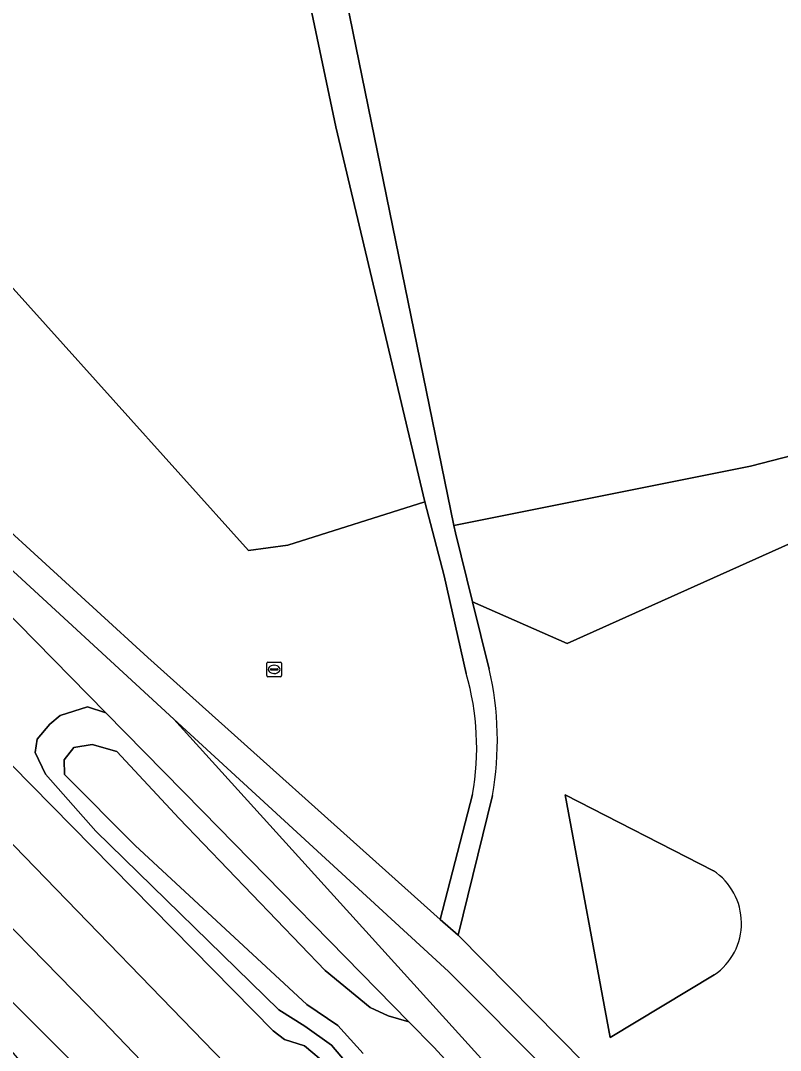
# Model space of a CAD drawing. Extents: x 164494 to 166241, y 382475 to 384495.
# Drawn here: x 164540.7 to 164592.4, y 383379.5 to 383449.7 of the extents above; entities that cross this region are included whole.
import ezdxf

# ---------------------------------------------------------------- set-up
doc = ezdxf.new("R2010")
doc.units = 0
for name, color, linetype in [('IMGEO_Grasland_overig', 7, 'Continuous'), ('IMGEO_Groenvoorziening', 7, 'Continuous'), ('IMGEO_Hek', 7, 'Continuous'), ('IMGEO_Loofbos', 7, 'Continuous'), ('IMGEO_Rioolput', 7, 'Continuous'), ('IMGEO_Spoor', 7, 'Continuous'), ('IMGEO_Spoorbaan_halfverhard', 7, 'Continuous'), ('IMGEO_Voetpad_halfverhard', 7, 'Continuous')]:
    doc.layers.add(name, color=color, linetype=linetype)

msp = doc.modelspace()

# ---------------------------------------------------------------- linework, layer by layer
at = {"layer": 'IMGEO_Grasland_overig'}
for points in [[(164563.257, 383378.228), (164561.833, 383379.9), (164560.02, 383381.182), (164558.256, 383382.304), (164545.787, 383394.469), (164542.36, 383398.356), (164541.652, 383399.83), (164541.789, 383400.754), (164542.663, 383401.759), (164543.365, 383402.357), (164545.22, 383402.956), (164546.469, 383402.542), (164532.13, 383417.139)], [(164563.999, 383379.322), (164562.274, 383381.241), (164560.154, 383382.658), (164548.458, 383393.493), (164543.646, 383398.343), (164543.623, 383399.325), (164544.279, 383400.17), (164545.531, 383400.39), (164547.209, 383399.913), (164551.47, 383395.347), (164561.418, 383384.971), (164564.466, 383382.467), (164565.699, 383381.884), (164567.107, 383381.494), (164553.05, 383395.843), (164546.469, 383402.542), (164545.22, 383402.956), (164543.365, 383402.357), (164542.663, 383401.759), (164541.789, 383400.754), (164541.652, 383399.83), (164542.36, 383398.356), (164545.787, 383394.469), (164558.256, 383382.304), (164560.02, 383381.182), (164561.833, 383379.9), (164563.257, 383378.228)], [(164569.825, 383378.649), (164568.81, 383379.756), (164567.107, 383381.494), (164565.699, 383381.884), (164564.466, 383382.467), (164561.418, 383384.971), (164551.47, 383395.347), (164547.209, 383399.913), (164545.531, 383400.39), (164544.279, 383400.17), (164543.623, 383399.325), (164543.646, 383398.343), (164548.458, 383393.493), (164560.154, 383382.658), (164562.274, 383381.241), (164563.999, 383379.322)], [(164540.07, 383398.975), (164557.858, 383380.871), (164558.651, 383380.278), (164560.003, 383379.843), (164561.58, 383378.533)]]:
    msp.add_lwpolyline(points, dxfattribs=at)
msp.add_lwpolyline([(164548.781, 383369.222), (164549.761, 383370.163), (164548.931, 383371.027), (164548.952, 383371.048), (164548.619, 383371.395), (164548.494, 383371.525), (164548.718, 383371.754), (164547.845, 383372.607), (164547.237, 383373.2), (164547.432, 383373.4), (164548.04, 383372.806), (164548.15, 383372.919), (164547.737, 383374.579), (164547.019, 383375.926), (164527.509, 383395.436), (164521.3, 383401.456)], close=True, dxfattribs=at)
at = {"layer": 'IMGEO_Groenvoorziening'}
for points in [[(164523.896, 383449.521), (164518.874, 383444.743), (164518.938, 383444.676), (164518.178, 383443.263), (164517.096, 383441.789), (164516.732, 383441.111), (164516.696, 383440.793), (164516.805, 383440.508), (164516.965, 383440.345), (164517.552, 383440.096), (164518.201, 383439.812), (164519.053, 383439.29), (164520.03, 383438.387), (164521.457, 383436.656), (164524.798, 383430.106), (164526.945, 383427.405), (164538.885, 383415.84), (164549.34, 383406.303), (164569.249, 383388.457), (164571.456, 383396.971)], [(164571.025, 383405.212), (164569.51, 383411.877), (164568.201, 383416.915), (164558.865, 383413.957), (164556.18, 383413.586), (164523.896, 383449.521)], [(164623.036, 383426.495), (164602.594, 383422.207), (164599.529, 383421.565), (164598.869, 383421.282), (164599.409, 383420.215), (164596.954, 383419.079), (164593.637, 383414.33), (164577.89, 383407.252), (164571.444, 383410.102), (164572.583, 383405.518)], [(164532.13, 383417.139), (164546.469, 383402.542), (164553.05, 383395.843), (164567.107, 383381.494), (164568.81, 383379.756), (164569.825, 383378.649)], [(164592.717, 383356.137), (164551.104, 383402.105), (164538.699, 383413.517)], [(164618.366, 383337.908), (164576.81, 383377.906), (164569.801, 383384.906), (164551.104, 383402.105), (164592.717, 383356.137), (164619.908, 383327.759), (164621.223, 383326.321), (164682.988, 383317.624), (164769.994, 383308.297)], [(164572.816, 383396.909), (164570.463, 383387.386), (164579.08, 383378.668), (164619.747, 383339.531)], [(164587.916, 383384.684), (164580.816, 383380.427), (164577.77, 383396.955), (164587.855, 383391.782)]]:
    msp.add_lwpolyline(points, dxfattribs=at)
msp.add_lwpolyline([(164594.706, 383420.458), (164590.377, 383419.337), (164579.481, 383417.155), (164570.165, 383415.29), (164570.278, 383414.794), (164571.444, 383410.102), (164577.89, 383407.252), (164593.637, 383414.33), (164596.954, 383419.079), (164599.409, 383420.215), (164598.869, 383421.282), (164599.529, 383421.565)], close=True, dxfattribs=at)
for centre, radius, start, end in [((164551.495, 383400.64), 21.645, 350.07524, 13.02539), ((164553.237, 383400.15), 18.495, 350.10264, 15.88498), ((164585.484, 383388.212), 4.286, 304.58149, 56.40328)]:
    msp.add_arc(centre, radius, start, end, dxfattribs=at)
at = {"layer": 'IMGEO_Hek'}
msp.add_lwpolyline([(164532.13, 383417.139), (164546.469, 383402.542), (164553.05, 383395.843), (164567.107, 383381.494), (164568.81, 383379.756), (164569.825, 383378.649), (164587.448, 383359.423), (164615.867, 383327.811), (164640.511, 383299.889), (164650.271, 383288.613), (164668.172, 383267.713), (164695.897, 383235.58), (164717.074, 383210.837), (164719.593, 383207.247), (164720.916, 383205.361), (164724.31, 383199.682), (164725.762, 383197.016), (164733.064, 383188.304), (164749.676, 383168.559), (164783.151, 383128.364)], dxfattribs=at)
at = {"layer": 'IMGEO_Loofbos'}
for points in [[(164553.92, 383494.843), (164570.165, 383415.29), (164579.481, 383417.155), (164590.377, 383419.337), (164594.706, 383420.458), (164599.529, 383421.565), (164602.594, 383422.207), (164600.162, 383432.806), (164597.058, 383446.463), (164595.733, 383451.931), (164600.436, 383453.071), (164613.155, 383456.153), (164625.716, 383459.197), (164624.171, 383465.631), (164623.963, 383466.5), (164622.532, 383472.461), (164621.631, 383476.214), (164619.298, 383485.932)], [(164533.551, 383459.612), (164526.588, 383452.132), (164523.896, 383449.521), (164556.18, 383413.586), (164558.865, 383413.957), (164568.201, 383416.915), (164562.139, 383442.454), (164551.336, 383493.825), (164543.719, 383490.824), (164543.613, 383490.782)], [(164587.855, 383391.782), (164577.77, 383396.955), (164580.816, 383380.427), (164587.916, 383384.684)]]:
    msp.add_lwpolyline(points, dxfattribs=at)
msp.add_arc((164585.484, 383388.212), 4.286, 304.58149, 56.40328, dxfattribs=at)
at = {"layer": 'IMGEO_Rioolput'}
for p, q in [((164557.434, 383405.072), (164557.434, 383405.924)), ((164557.509, 383405.998), (164558.361, 383405.998)), ((164557.693, 383405.492), (164557.693, 383405.504)), ((164558.131, 383405.455), (164557.733, 383405.455)), ((164557.736, 383405.541), (164558.134, 383405.541)), ((164557.922, 383405.778), (164557.947, 383405.778)), ((164558.177, 383405.504), (164558.177, 383405.492)), ((164558.435, 383405.924), (164558.435, 383405.072)), ((164558.361, 383404.998), (164557.509, 383404.998)), ((164557.945, 383405.218), (164557.92, 383405.218))]:
    msp.add_line(p, q, dxfattribs=at)
for points in [[(164557.434, 383405.072), (164557.434, 383405.924)], [(164557.509, 383405.998), (164558.361, 383405.998)], [(164558.435, 383405.924), (164558.435, 383405.072)], [(164558.361, 383404.998), (164557.509, 383404.998)]]:
    msp.add_lwpolyline(points, dxfattribs=at)
for centre, radius, start, end in [((164557.511, 383405.922), 0.0765, 91.55205, 178.44795), ((164557.511, 383405.922), 0.0765, 91.55205, 178.44795), ((164557.733, 383405.501), 0.0403, 85.87752, 175.75265), ((164557.73, 383405.491), 0.0366, 178.93798, 274.71019), ((164558.134, 383405.498), 0.043, 264.86636, 352.45326), ((164558.138, 383405.503), 0.0386, 1.73085, 96.63898), ((164558.359, 383405.922), 0.0765, 1.55205, 88.44795), ((164558.359, 383405.922), 0.0765, 1.55205, 88.44795), ((164557.511, 383405.074), 0.0765, 181.55205, 268.44795), ((164557.511, 383405.074), 0.0765, 181.55205, 268.44795), ((164558.359, 383405.074), 0.0765, 271.55205, 358.44795), ((164558.359, 383405.074), 0.0765, 271.55205, 358.44795)]:
    msp.add_arc(centre, radius, start, end, dxfattribs=at)
for centre, major_axis, ratio, start_param, end_param in [((164557.921, 383405.498), (-0.387, 0.002), 0.722429, 4.712389, 7.853982), ((164557.946, 383405.498), (-0.39, 0.002), 0.717154, 1.570796, 4.712389)]:
    msp.add_ellipse(centre, major_axis=major_axis, ratio=ratio, start_param=start_param, end_param=end_param, dxfattribs=at)
at = {"layer": 'IMGEO_Spoor'}
for points in [[(164497.162, 383435.764), (164505.014, 383428.311), (164523.246, 383410.427), (164538.039, 383395.691), (164557.43, 383375.71), (164570.013, 383362.476), (164585.761, 383345.505), (164600.353, 383329.413), (164613.456, 383314.643), (164620.681, 383306.406), (164626.031, 383300.152), (164652.194, 383269.4), (164681.847, 383233.755), (164715.832, 383193.243), (164785.238, 383110.174), (164816.476, 383072.61), (164890.548, 382984.09), (164958.663, 382902.339), (164967.086, 382892.291)], [(164494.451, 383432.998), (164502.999, 383424.885), (164513.861, 383414.215), (164535.417, 383392.641), (164546.223, 383381.6), (164561.185, 383366.005), (164572.192, 383354.316), (164582.17, 383343.511), (164593.42, 383331.171), (164603.759, 383319.615), (164615.179, 383306.597), (164626.39, 383293.634), (164637.877, 383280.179), (164662.082, 383251.564), (164693.341, 383214.258), (164754.168, 383141.122), (164812.496, 383071.434), (164837.859, 383040.963), (164896.062, 382971.374), (164932.401, 382927.694), (164964.119, 382889.8)]]:
    msp.add_lwpolyline(points, dxfattribs=at)
at = {"layer": 'IMGEO_Spoorbaan_halfverhard'}
for points in [[(164561.58, 383378.533), (164560.003, 383379.843), (164558.651, 383380.278), (164557.858, 383380.871), (164540.07, 383398.975)], [(164527.509, 383395.436), (164547.019, 383375.926)]]:
    msp.add_lwpolyline(points, dxfattribs=at)
at = {"layer": 'IMGEO_Voetpad_halfverhard'}
for points in [[(164553.92, 383494.843), (164551.336, 383493.825), (164562.139, 383442.454), (164568.201, 383416.915), (164569.51, 383411.877), (164571.025, 383405.212)], [(164572.583, 383405.518), (164571.444, 383410.102), (164570.278, 383414.794), (164570.165, 383415.29), (164553.92, 383494.843)], [(164579.08, 383378.668), (164570.463, 383387.386), (164569.249, 383388.457), (164549.34, 383406.303), (164538.885, 383415.84)], [(164538.699, 383413.517), (164551.104, 383402.105), (164569.801, 383384.906), (164576.81, 383377.906)], [(164571.456, 383396.971), (164569.249, 383388.457), (164570.463, 383387.386), (164572.816, 383396.909)]]:
    msp.add_lwpolyline(points, dxfattribs=at)
for centre, radius, start, end in [((164551.495, 383400.64), 21.645, 350.07524, 13.02539), ((164553.237, 383400.15), 18.495, 350.10264, 15.88498)]:
    msp.add_arc(centre, radius, start, end, dxfattribs=at)

doc.saveas('drawing.dxf')
